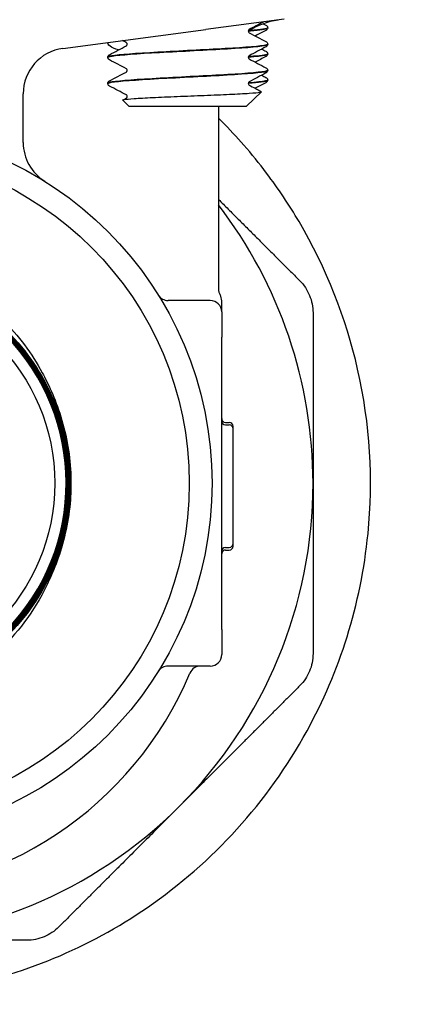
# Model space of a CAD drawing. Header units: inches. Extents: x 24 to 1128, y -69 to 748.
# Tile 547 of 656: x 963.48 to 964.56, y 303.12 to 305.81. Entities that reach past the tile are written whole.
import ezdxf

# ---------------------------------------------------------------- set-up
doc = ezdxf.new("R2010")
doc.units = ezdxf.units.IN
doc.header["$LTSCALE"] = 32
doc.header["$MEASUREMENT"] = 0
doc.layers.add('Visible (ANSI)', color=7, linetype='Continuous', lineweight=30)

msp = doc.modelspace()

# ---------------------------------------------------------------- linework, layer by layer
at = {"layer": 'Visible (ANSI)'}
for p, q in [((964.20584, 305.81524), (963.99102, 305.78696)), ((963.6, 305.73548), (963.99102, 305.78696)), ((964.16046, 305.79229), (964.16046, 305.79162)), ((964.16046, 305.74731), (964.16046, 305.74664)), ((964.16046, 305.72079), (964.16046, 305.72012)), ((963.72296, 305.71156), (963.72296, 305.71089)), ((964.16046, 305.67581), (964.16046, 305.67514)), ((963.72296, 305.64006), (963.72296, 305.63939)), ((964.16046, 305.64929), (964.16046, 305.64862)), ((963.49131, 305.47825), (963.49131, 305.61155)), ((964.10272, 305.57742), (964.14332, 305.61701)), ((963.7807, 305.57742), (963.764, 305.5937)), ((963.7807, 305.57742), (964.10272, 305.57742)), ((964.02578, 305.57742), (964.02578, 305.07742)), ((964.00328, 305.04617), (963.88764, 305.04617)), ((964.03453, 305.01492), (964.03453, 305.04552)), ((964.03453, 305.01492), (964.03453, 304.94617)), ((964.03453, 304.81365), (964.03453, 304.94617)), ((964.03453, 304.27868), (964.03453, 304.81365)), ((964.04495, 304.71272), (964.05537, 304.71272)), ((964.04495, 304.70566), (964.05537, 304.70566)), ((964.06578, 304.69521), (964.06578, 304.7023)), ((964.06578, 304.38107), (964.06578, 304.69524)), ((964.04495, 304.37066), (964.05537, 304.37066)), ((964.06578, 304.37402), (964.06578, 304.38108)), ((964.04495, 304.3636), (964.05537, 304.3636)), ((964.03453, 304.14617), (964.03453, 304.27868)), ((964.03453, 304.14617), (964.03453, 304.07742)), ((964.00328, 304.04617), (963.88764, 304.04617))]:
    msp.add_line(p, q, dxfattribs=at)
for radius in [0.97375, 0.91125, 0.54316]:
    msp.add_circle((963.03453, 304.54617), radius, dxfattribs=at)
for centre, radius, start, end in [((974.03453, 314.54617), 18.75, 193.689887, 261.558657), ((964.21328, 305.6271), 0.1875, 97.5, 124.32186), ((963.61631, 305.61155), 0.125, 97.5, 180), ((963.61631, 305.47825), 0.125, 180, 238.02878), ((963.03453, 304.54617), 1.25, 0, 37.53324), ((963.03453, 304.54617), 0.57441, 139.86113, 136.72231), ((964.05703, 305.07742), 0.03125, 180, 210.68342), ((963.88764, 305.07742), 0.03125, 211.91138, 270), ((964.00328, 305.01492), 0.03125, 0, 90), ((964.00328, 305.04553), 0.03125, 0, 30.68342), ((964.04495, 304.72313), 0.01042, 180, 270), ((964.04495, 304.71607), 0.01042, 180, 270), ((964.05537, 304.7023), 0.01042, 0, 90), ((964.05537, 304.69524), 0.01042, 0, 90), ((963.03453, 304.54617), 0.5875, 358.62118, 1.76001), ((963.03453, 304.54617), 1.25, 315, 0), ((964.04495, 304.36024), 0.01042, 90, 180), ((964.05537, 304.38107), 0.01042, 270, 0), ((964.05537, 304.37402), 0.01042, 270, 0), ((964.04495, 304.35318), 0.01042, 90, 180), ((964.00328, 304.07742), 0.03125, 270, 0), ((963.88764, 304.01492), 0.03125, 90, 148.08862), ((963.97661, 304.01492), 0.03125, 90, 157.12307), ((963.03453, 304.41242), 0.99125, 202.87693, 337.12307), ((963.03453, 304.54617), 1.25, 270, 315)]:
    msp.add_arc(centre, radius, start, end, dxfattribs=at)
for points in [[(964.14888, 305.80774), (964.13582, 305.80091), (964.12277, 305.79407), (964.10972, 305.78722)], [(964.14831, 305.80298), (964.15079, 305.80169), (964.15327, 305.80039), (964.15575, 305.79909)], [(964.10972, 305.77824), (964.12506, 305.77019), (964.14041, 305.76215), (964.15575, 305.75412)], [(964.16038, 305.79231), (964.16026, 305.78971), (964.14274, 305.78711), (964.11139, 305.78452)], [(964.15575, 305.78481), (964.14598, 305.7797), (964.13621, 305.77458), (964.12645, 305.76946)], [(963.72767, 305.71837), (963.74302, 305.7264), (963.75836, 305.73444), (963.7737, 305.74249)], [(963.7737, 305.75147), (963.7702, 305.7533), (963.76671, 305.75513), (963.76322, 305.75697)], [(964.15575, 305.73984), (964.14041, 305.73181), (964.12506, 305.72377), (964.10972, 305.71572)], [(964.14406, 305.73371), (964.14795, 305.73167), (964.15185, 305.72963), (964.15575, 305.72759)], [(963.7737, 305.67997), (963.75836, 305.68802), (963.74302, 305.69606), (963.72767, 305.70409)], [(964.10972, 305.70674), (964.12506, 305.69869), (964.14041, 305.69065), (964.15575, 305.68262)], [(964.15575, 305.71331), (964.14598, 305.7082), (964.13621, 305.70308), (964.12645, 305.69796)], [(963.72767, 305.64687), (963.74302, 305.6549), (963.75836, 305.66294), (963.7737, 305.67099)], [(964.15575, 305.66834), (964.14041, 305.66031), (964.12506, 305.65227), (964.10972, 305.64422)], [(964.14406, 305.66221), (964.14795, 305.66017), (964.15185, 305.65813), (964.15575, 305.65609)], [(964.10972, 305.63524), (964.1208, 305.62942), (964.13188, 305.62361), (964.14297, 305.61781)], [(964.15575, 305.64181), (964.14598, 305.6367), (964.13621, 305.63158), (964.12645, 305.62646)], [(963.7737, 305.60847), (963.75836, 305.61652), (963.74302, 305.62456), (963.72767, 305.63259)], [(963.7644, 305.59461), (963.7675, 305.59623), (963.7706, 305.59786), (963.7737, 305.59949)]]:
    msp.add_open_spline(points, degree=3, dxfattribs=at)
for points, knots in [([(964.15575, 305.79909), (964.15654, 305.79868), (964.15738, 305.79818), (964.15878, 305.79674), (964.15928, 305.7961), (964.16011, 305.79444), (964.16041, 305.79339), (964.16046, 305.79231)], [0, 0, 0, 0, 0.028459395, 0.028459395, 0.043235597, 0.043235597, 0.058545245, 0.058545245, 0.058545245, 0.058545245]), ([(964.10973, 305.78722), (964.10973, 305.78722), (964.10949, 305.78713), (964.10873, 305.78633), (964.10837, 305.78588), (964.10774, 305.78455), (964.10751, 305.78364), (964.10751, 305.78273)], [0.002645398, 0.002645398, 0.002645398, 0.002645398, 0.027589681, 0.027589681, 0.042171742, 0.042171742, 0.057287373, 0.057287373, 0.057287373, 0.057287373]), ([(964.10751, 305.78273), (964.10751, 305.78134), (964.10807, 305.78005), (964.109, 305.77877), (964.10936, 305.77849), (964.10967, 305.77826), (964.10973, 305.77823), (964.10973, 305.77823)], [0, 0, 0, 0, 0.022828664, 0.022828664, 0.041633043, 0.041633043, 0.054614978, 0.054614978, 0.054614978, 0.054614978]), ([(964.11021, 305.78375), (964.11472, 305.78412), (964.11895, 305.78448), (964.12289, 305.78485), (964.1472, 305.7871), (964.16002, 305.78936), (964.1602, 305.79162)], [18.15828531, 18.15828531, 18.15828531, 18.15828531, 18.25475373, 18.25475373, 18.25475373, 18.84955592, 18.84955592, 18.84955592, 18.84955592]), ([(964.16046, 305.79159), (964.1604, 305.79013), (964.15985, 305.78877), (964.1586, 305.78689), (964.15794, 305.78628), (964.15678, 305.78538), (964.15626, 305.78507), (964.15575, 305.78481)], [0, 0, 0, 0, 0.020588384, 0.020588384, 0.04017257, 0.04017257, 0.058516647, 0.058516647, 0.058516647, 0.058516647]), ([(963.75252, 305.73138), (963.74972, 305.73199), (963.74711, 305.73273), (963.73578, 305.73663), (963.72952, 305.7409), (963.72234, 305.74843), (963.72193, 305.75153), (963.72503, 305.75194)], [0.67526477, 0.67526477, 0.67526477, 0.67526477, 0.71949334, 0.71949334, 0.88239765, 0.88239765, 1.0591032, 1.0591032, 1.0591032, 1.0591032]), ([(964.16018, 305.74734), (964.16031, 305.74613), (964.15682, 305.74492), (964.14957, 305.74371), (964.12971, 305.74039), (964.082, 305.73707), (964.0228, 305.73376), (963.96369, 305.73045), (963.89424, 305.72714), (963.83818, 305.72383), (963.7822, 305.72052), (963.74061, 305.71721), (963.7276, 305.71391), (963.72452, 305.71313), (963.72305, 305.71234), (963.72313, 305.71156)], [-21.1829178, -21.1829178, -21.1829178, -21.1829178, -20.8637276, -20.8637276, -20.8637276, -19.9895633, -19.9895633, -19.9895633, -19.1167884, -19.1167884, -19.1167884, -18.2452653, -18.2452653, -18.2452653, -18.0390086, -18.0390086, -18.0390086, -18.0390086]), ([(963.72326, 305.71087), (963.72313, 305.71213), (963.7269, 305.71338), (963.73472, 305.71464), (963.75553, 305.71799), (963.80459, 305.72133), (963.86481, 305.72468), (963.92501, 305.72803), (963.99519, 305.73137), (964.0509, 305.73472), (964.10661, 305.73806), (964.14678, 305.7414), (964.15743, 305.74475), (964.15945, 305.74538), (964.1604, 305.74601), (964.16034, 305.74664)], [11.7535067, 11.7535067, 11.7535067, 11.7535067, 12.0852563, 12.0852563, 12.0852563, 12.9673891, 12.9673891, 12.9673891, 13.8492593, 13.8492593, 13.8492593, 14.7308693, 14.7308693, 14.7308693, 14.8974159, 14.8974159, 14.8974159, 14.8974159]), ([(963.77592, 305.74698), (963.77592, 305.74836), (963.77535, 305.74965), (963.77442, 305.75094), (963.77406, 305.75121), (963.77375, 305.75144), (963.77369, 305.75147), (963.77369, 305.75147)], [0, 0, 0, 0, 0.022828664, 0.022828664, 0.041633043, 0.041633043, 0.054614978, 0.054614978, 0.054614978, 0.054614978]), ([(963.77369, 305.74248), (963.77369, 305.74248), (963.77393, 305.74258), (963.77469, 305.74337), (963.77505, 305.74383), (963.77568, 305.74516), (963.77592, 305.74606), (963.77592, 305.74698)], [0.002645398, 0.002645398, 0.002645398, 0.002645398, 0.027589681, 0.027589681, 0.042171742, 0.042171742, 0.057287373, 0.057287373, 0.057287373, 0.057287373]), ([(964.15575, 305.75412), (964.15654, 305.75371), (964.15738, 305.75321), (964.15878, 305.75176), (964.15928, 305.75113), (964.16011, 305.74947), (964.16041, 305.74842), (964.16046, 305.74734)], [0, 0, 0, 0, 0.028459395, 0.028459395, 0.043235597, 0.043235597, 0.058545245, 0.058545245, 0.058545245, 0.058545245]), ([(964.16046, 305.74662), (964.1604, 305.74516), (964.15985, 305.74379), (964.1586, 305.74191), (964.15794, 305.7413), (964.15678, 305.74041), (964.15626, 305.7401), (964.15575, 305.73984)], [0, 0, 0, 0, 0.020588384, 0.020588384, 0.04017257, 0.04017257, 0.058516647, 0.058516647, 0.058516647, 0.058516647]), ([(963.72296, 305.71159), (963.72303, 305.71304), (963.72357, 305.71441), (963.72482, 305.71629), (963.72548, 305.7169), (963.72664, 305.71779), (963.72716, 305.7181), (963.72767, 305.71837)], [0, 0, 0, 0, 0.020588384, 0.020588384, 0.04017257, 0.04017257, 0.058516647, 0.058516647, 0.058516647, 0.058516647]), ([(964.10744, 305.71203), (964.11838, 305.7129), (964.1279, 305.71377), (964.13563, 305.71464), (964.15186, 305.71647), (964.16008, 305.71829), (964.16013, 305.72012)], [11.856103, 11.856103, 11.856103, 11.856103, 12.08525626, 12.08525626, 12.08525626, 12.56637061, 12.56637061, 12.56637061, 12.56637061]), ([(964.10973, 305.71572), (964.10973, 305.71572), (964.10949, 305.71563), (964.10873, 305.71483), (964.10837, 305.71438), (964.10774, 305.71305), (964.10751, 305.71214), (964.10751, 305.71123)], [0.002645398, 0.002645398, 0.002645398, 0.002645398, 0.027589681, 0.027589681, 0.042171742, 0.042171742, 0.057287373, 0.057287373, 0.057287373, 0.057287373]), ([(964.16023, 305.72081), (964.16014, 305.71851), (964.14685, 305.71621), (964.12172, 305.71391), (964.11737, 305.71351), (964.11267, 305.71311), (964.10767, 305.71271)], [-18.85187252, -18.85187252, -18.85187252, -18.85187252, -18.24526525, -18.24526525, -18.24526525, -18.14024166, -18.14024166, -18.14024166, -18.14024166]), ([(964.15575, 305.72759), (964.15654, 305.72718), (964.15738, 305.72668), (964.15878, 305.72524), (964.15928, 305.7246), (964.16011, 305.72294), (964.16041, 305.72189), (964.16046, 305.72081)], [0, 0, 0, 0, 0.028459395, 0.028459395, 0.043235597, 0.043235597, 0.058545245, 0.058545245, 0.058545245, 0.058545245]), ([(964.16046, 305.72009), (964.1604, 305.71863), (964.15985, 305.71727), (964.1586, 305.71539), (964.15794, 305.71478), (964.15678, 305.71388), (964.15626, 305.71357), (964.15575, 305.71331)], [0, 0, 0, 0, 0.020588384, 0.020588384, 0.04017257, 0.04017257, 0.058516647, 0.058516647, 0.058516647, 0.058516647]), ([(963.72767, 305.70409), (963.72689, 305.7045), (963.72604, 305.705), (963.72464, 305.70644), (963.72414, 305.70708), (963.72332, 305.70873), (963.72301, 305.70978), (963.72296, 305.71087)], [0, 0, 0, 0, 0.028459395, 0.028459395, 0.043235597, 0.043235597, 0.058545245, 0.058545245, 0.058545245, 0.058545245]), ([(964.10751, 305.71123), (964.10751, 305.70984), (964.10807, 305.70855), (964.109, 305.70727), (964.10936, 305.70699), (964.10967, 305.70676), (964.10973, 305.70673), (964.10973, 305.70673)], [0, 0, 0, 0, 0.022828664, 0.022828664, 0.041633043, 0.041633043, 0.054614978, 0.054614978, 0.054614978, 0.054614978]), ([(964.16034, 305.67584), (964.16043, 305.67521), (964.15951, 305.67458), (964.15755, 305.67395), (964.14708, 305.6706), (964.10692, 305.66725), (964.05113, 305.6639), (963.99583, 305.66058), (963.92624, 305.65725), (963.86629, 305.65393), (963.80554, 305.65056), (963.75589, 305.6472), (963.73485, 305.64383), (963.727, 305.64257), (963.72318, 305.64132), (963.72327, 305.64006)], [-14.8997325, -14.8997325, -14.8997325, -14.8997325, -14.7341258, -14.7341258, -14.7341258, -13.8504415, -13.8504415, -13.8504415, -12.9746304, -12.9746304, -12.9746304, -12.0870096, -12.0870096, -12.0870096, -11.7558233, -11.7558233, -11.7558233, -11.7558233]), ([(963.72333, 305.63937), (963.72322, 305.64092), (963.72903, 305.64248), (963.74089, 305.64403), (963.76685, 305.64744), (963.82123, 305.65085), (963.88444, 305.65425), (963.94716, 305.65763), (964.01729, 305.66102), (964.06994, 305.6644), (964.12218, 305.66775), (964.15619, 305.6711), (964.16006, 305.67446), (964.16033, 305.67469), (964.16045, 305.67491), (964.16044, 305.67514)], [5.4703213, 5.4703213, 5.4703213, 5.4703213, 5.8802797, 5.8802797, 5.8802797, 6.7785359, 6.7785359, 6.7785359, 7.6697745, 7.6697745, 7.6697745, 8.5540503, 8.5540503, 8.5540503, 8.6142306, 8.6142306, 8.6142306, 8.6142306]), ([(963.77592, 305.67548), (963.77592, 305.67686), (963.77535, 305.67815), (963.77442, 305.67944), (963.77406, 305.67971), (963.77375, 305.67994), (963.77369, 305.67997), (963.77369, 305.67997)], [0, 0, 0, 0, 0.022828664, 0.022828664, 0.041633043, 0.041633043, 0.054614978, 0.054614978, 0.054614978, 0.054614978]), ([(963.77369, 305.67098), (963.77369, 305.67098), (963.77393, 305.67108), (963.77469, 305.67187), (963.77505, 305.67233), (963.77568, 305.67366), (963.77592, 305.67456), (963.77592, 305.67548)], [0.002645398, 0.002645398, 0.002645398, 0.002645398, 0.027589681, 0.027589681, 0.042171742, 0.042171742, 0.057287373, 0.057287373, 0.057287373, 0.057287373]), ([(964.15575, 305.68262), (964.15654, 305.68221), (964.15738, 305.68171), (964.15878, 305.68026), (964.15928, 305.67963), (964.16011, 305.67797), (964.16041, 305.67692), (964.16046, 305.67584)], [0, 0, 0, 0, 0.028459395, 0.028459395, 0.043235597, 0.043235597, 0.058545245, 0.058545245, 0.058545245, 0.058545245]), ([(964.16046, 305.67512), (964.1604, 305.67366), (964.15985, 305.67229), (964.1586, 305.67041), (964.15794, 305.6698), (964.15678, 305.66891), (964.15626, 305.6686), (964.15575, 305.66834)], [0, 0, 0, 0, 0.020588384, 0.020588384, 0.04017257, 0.04017257, 0.058516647, 0.058516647, 0.058516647, 0.058516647]), ([(963.72296, 305.64009), (963.72303, 305.64154), (963.72357, 305.64291), (963.72482, 305.64479), (963.72548, 305.6454), (963.72664, 305.64629), (963.72716, 305.6466), (963.72767, 305.64687)], [0, 0, 0, 0, 0.020588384, 0.020588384, 0.04017257, 0.04017257, 0.058516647, 0.058516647, 0.058516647, 0.058516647]), ([(963.72767, 305.63259), (963.72689, 305.633), (963.72604, 305.6335), (963.72464, 305.63494), (963.72414, 305.63558), (963.72332, 305.63723), (963.72301, 305.63828), (963.72296, 305.63937)], [0, 0, 0, 0, 0.028459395, 0.028459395, 0.043235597, 0.043235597, 0.058545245, 0.058545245, 0.058545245, 0.058545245]), ([(964.10736, 305.64053), (964.12203, 305.6417), (964.13416, 305.64287), (964.14294, 305.64403), (964.15446, 305.64556), (964.16015, 305.64709), (964.1601, 305.64862)], [5.57291769, 5.57291769, 5.57291769, 5.57291769, 5.88027969, 5.88027969, 5.88027969, 6.28318531, 6.28318531, 6.28318531, 6.28318531]), ([(964.10973, 305.64422), (964.10973, 305.64422), (964.10949, 305.64413), (964.10873, 305.64333), (964.10837, 305.64288), (964.10774, 305.64155), (964.10751, 305.64064), (964.10751, 305.63973)], [0.002645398, 0.002645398, 0.002645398, 0.002645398, 0.027589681, 0.027589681, 0.042171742, 0.042171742, 0.057287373, 0.057287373, 0.057287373, 0.057287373]), ([(964.10751, 305.63973), (964.10751, 305.63834), (964.10807, 305.63705), (964.109, 305.63577), (964.10936, 305.63549), (964.10967, 305.63526), (964.10973, 305.63523), (964.10973, 305.63523)], [0, 0, 0, 0, 0.022828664, 0.022828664, 0.041633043, 0.041633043, 0.054614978, 0.054614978, 0.054614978, 0.054614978]), ([(964.16012, 305.64931), (964.16016, 305.64748), (964.152, 305.64566), (964.13581, 305.64383), (964.12807, 305.64296), (964.11854, 305.64209), (964.10757, 305.64121)], [-12.56868721, -12.56868721, -12.56868721, -12.56868721, -12.08700959, -12.08700959, -12.08700959, -11.85705635, -11.85705635, -11.85705635, -11.85705635]), ([(964.15575, 305.65609), (964.15654, 305.65568), (964.15738, 305.65518), (964.15878, 305.65374), (964.15928, 305.6531), (964.16011, 305.65144), (964.16041, 305.65039), (964.16046, 305.64931)], [0, 0, 0, 0, 0.028459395, 0.028459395, 0.043235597, 0.043235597, 0.058545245, 0.058545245, 0.058545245, 0.058545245]), ([(964.16046, 305.64859), (964.1604, 305.64713), (964.15985, 305.64577), (964.1586, 305.64389), (964.15794, 305.64328), (964.15678, 305.64238), (964.15626, 305.64207), (964.15575, 305.64181)], [0, 0, 0, 0, 0.020588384, 0.020588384, 0.04017257, 0.04017257, 0.058516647, 0.058516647, 0.058516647, 0.058516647]), ([(963.764, 305.5937), (963.76336, 305.59433), (963.76462, 305.59495), (963.77264, 305.59654), (963.78203, 305.5975), (963.80884, 305.59943), (963.82611, 305.60039), (963.86648, 305.60232), (963.88925, 305.60327), (963.93744, 305.6052), (963.96241, 305.60616), (964.01131, 305.60809), (964.03473, 305.60905), (964.07688, 305.61098), (964.09513, 305.61193), (964.1239, 305.61386), (964.13403, 305.61482), (964.14303, 305.61646), (964.14425, 305.61714), (964.14297, 305.61781)], [-2.4713623, -2.4713623, -2.4713623, -2.4713623, -2.3561612, -2.3561612, -2.1756508, -2.1756508, -1.9922583, -1.9922583, -1.8059847, -1.8059847, -1.6168306, -1.6168306, -1.424797, -1.424797, -1.2298846, -1.2298846, -1.0320942, -1.0320942, -0.8910547, -0.8910547, -0.8910547, -0.8910547]), ([(963.77592, 305.60398), (963.77592, 305.60536), (963.77535, 305.60665), (963.77442, 305.60794), (963.77406, 305.60821), (963.77375, 305.60844), (963.77369, 305.60847), (963.77369, 305.60847)], [0, 0, 0, 0, 0.022828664, 0.022828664, 0.041633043, 0.041633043, 0.054614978, 0.054614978, 0.054614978, 0.054614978]), ([(963.77369, 305.59948), (963.77369, 305.59948), (963.77393, 305.59958), (963.77469, 305.60037), (963.77505, 305.60083), (963.77568, 305.60216), (963.77592, 305.60306), (963.77592, 305.60398)], [0.002645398, 0.002645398, 0.002645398, 0.002645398, 0.027589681, 0.027589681, 0.042171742, 0.042171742, 0.057287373, 0.057287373, 0.057287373, 0.057287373]), ([(962.04328, 305.5451), (962.02574, 305.52769), (962.00867, 305.50984), (961.84483, 305.32918), (961.73584, 305.13277), (961.63313, 304.75619), (961.61665, 304.58384), (961.64753, 304.27184), (961.68109, 304.13418), (961.77447, 303.91231), (961.82087, 303.82708), (961.89693, 303.71699), (961.91828, 303.68845), (961.95526, 303.64278), (961.9702, 303.62522), (962.00003, 303.59186), (962.01486, 303.57603), (962.05033, 303.53988), (962.07121, 303.51988), (962.13997, 303.45794), (962.18976, 303.41891), (962.31194, 303.33558), (962.38535, 303.29486), (962.57925, 303.20825), (962.70127, 303.17344), (962.98318, 303.13046), (963.14237, 303.13465), (963.48834, 303.19938), (963.67116, 303.2762), (964.00955, 303.50858), (964.16046, 303.67275), (964.35697, 304.03079), (964.41593, 304.21356), (964.44946, 304.5553), (964.44114, 304.70714), (964.37501, 304.99789), (964.32157, 305.13429), (964.21929, 305.30748), (964.18965, 305.35177), (964.13761, 305.42066), (964.11684, 305.44624), (964.07573, 305.49338), (964.0556, 305.51504), (964.03181, 305.53908), (964.0288, 305.5421), (964.02578, 305.54509)], [5.1200673, 5.1200673, 5.1200673, 5.1200673, 5.3468231, 5.3468231, 7.3617835, 7.3617835, 8.8548679, 8.8548679, 10.0043047, 10.0043047, 10.7586975, 10.7586975, 11.0316049, 11.0316049, 11.2075925, 11.2075925, 11.3731003, 11.3731003, 11.594091, 11.594091, 12.0813635, 12.0813635, 12.7424337, 12.7424337, 13.7843745, 13.7843745, 15.1663247, 15.1663247, 16.9519263, 16.9519263, 18.9421313, 18.9421313, 20.5811422, 20.5811422, 21.8118685, 21.8118685, 22.9486809, 22.9486809, 23.3564526, 23.3564526, 23.607837, 23.607837, 23.8332545, 23.8332545, 23.8657217, 23.8657217, 23.8657217, 23.8657217]), ([(962.44974, 304.82434), (962.48863, 304.89837), (962.54151, 304.96415), (962.66866, 305.07073), (962.7414, 305.11088), (962.89701, 305.16042), (962.97823, 305.1698), (963.1384, 305.15676), (963.21583, 305.13495), (963.34144, 305.07105), (963.39151, 305.03517), (963.47847, 304.95004), (963.51502, 304.90146), (963.54358, 304.84818)], [0, 0, 0, 0, 0.637222, 0.637222, 1.2647089, 1.2647089, 1.8824576, 1.8824576, 2.490465, 2.490465, 2.9578106, 2.9578106, 3.4191938, 3.4191938, 3.4191938, 3.4191938]), ([(962.61634, 304.93995), (962.59326, 304.91545), (962.57232, 304.88892), (962.51281, 304.79802), (962.48444, 304.72801), (962.45615, 304.58103), (962.4565, 304.50548), (962.48615, 304.35875), (962.51517, 304.28898), (962.59833, 304.16447), (962.65169, 304.11094), (962.77592, 304.02734), (962.84561, 303.99807), (962.99232, 303.9679), (963.06792, 303.96729), (963.21511, 303.9951), (963.28529, 304.02325), (963.41092, 304.10488), (963.46516, 304.15758), (963.55039, 304.28083), (963.58056, 304.35019), (963.6126, 304.4966), (963.61417, 304.57223), (963.58821, 304.71986), (963.56094, 304.79044), (963.48085, 304.91717), (963.4288, 304.97211), (963.30657, 305.05896), (963.23755, 305.09002), (963.09147, 305.12394), (963.0158, 305.12647), (962.86776, 305.10237), (962.7968, 305.07597), (962.66897, 304.99745), (962.61334, 304.94607), (962.5249, 304.82486), (962.49294, 304.75619), (962.45715, 304.61046), (962.45366, 304.53479), (962.4759, 304.38635), (962.50141, 304.31502), (962.57836, 304.18612), (962.62907, 304.12981), (962.74922, 304.03978), (962.81752, 304.00693), (962.96288, 303.96927), (963.03855, 303.96482), (963.18735, 303.98519), (963.25906, 304.00981), (963.389, 304.08517), (963.44599, 304.13519), (963.53759, 304.25427), (963.57133, 304.32219), (963.61085, 304.46716), (963.61626, 304.54282), (963.59777, 304.69196), (963.57405, 304.76402), (963.50029, 304.89499), (963.45097, 304.95265), (963.33298, 305.04582), (963.26545, 305.08043), (963.12089, 305.12182), (963.04526, 305.12819), (962.8958, 305.11158), (962.8234, 305.08875), (962.69142, 305.01662), (962.6331, 304.968), (962.53838, 304.85113), (962.5029, 304.78399), (962.45965, 304.63988), (962.45231, 304.56429), (962.46704, 304.41453), (962.48896, 304.34179), (962.55946, 304.20882), (962.60737, 304.14986), (962.72311, 304.05361), (962.78983, 304.01724), (962.93348, 303.97215), (963.00902, 303.96385), (963.15905, 303.97668), (963.2321, 303.99769), (963.36605, 304.06655), (963.42565, 304.11374), (963.52343, 304.22832), (963.56066, 304.29462), (963.6076, 304.43777), (963.61686, 304.51326), (963.60593, 304.66354), (963.58583, 304.7369), (963.51863, 304.87179), (963.47217, 304.93203), (963.35876, 305.03131), (963.2929, 305.0694), (963.15026, 305.11819), (963.07485, 305.12842), (962.92434, 305.11938), (962.85069, 305.1002), (962.71487, 305.03467), (962.654, 304.98895), (962.55323, 304.87674), (962.51428, 304.81132), (962.46365, 304.66922), (962.45247, 304.5939), (962.4596, 304.44319), (962.47785, 304.36925), (962.54169, 304.23252), (962.58667, 304.17104), (962.69767, 304.06878), (962.76263, 304.02898), (962.90417, 303.97653), (962.9794, 303.96438), (963.13028, 303.9696), (963.20449, 303.98693), (963.34211, 304.04907), (963.40419, 304.09329), (963.50792, 304.20306), (963.54857, 304.26755), (963.60285, 304.40851), (963.61596, 304.48362), (963.61265, 304.63465), (963.59625, 304.70913), (963.53582, 304.84761), (963.49236, 304.91029), (963.38385, 305.01547), (963.31983, 305.05696), (963.17948, 305.11306), (963.10449, 305.12713), (962.95333, 305.12573), (962.87861, 305.11027), (962.73928, 305.05156), (962.67601, 305.00887), (962.56939, 304.90164), (962.52707, 304.83811), (962.46916, 304.69839), (962.45413, 304.62354), (962.45361, 304.47228), (962.46813, 304.39731), (962.52511, 304.25716), (962.56702, 304.19331), (962.67296, 304.08528), (962.73599, 304.04212), (962.87505, 303.9824), (962.94975, 303.96641), (963.1011, 303.96398), (963.17629, 303.97756), (963.31725, 304.03279), (963.38166, 304.07391), (963.4911, 304.17855), (963.53508, 304.24106), (963.5966, 304.37944), (963.61354, 304.45398), (963.6179, 304.60538), (963.60527, 304.68079), (963.5518, 304.82253), (963.51147, 304.8875), (963.40816, 304.99833), (963.34617, 305.04313), (963.20849, 305.10643), (963.13412, 305.12434), (962.98269, 305.13062), (962.90708, 305.11894), (962.76458, 305.06723), (962.69906, 305.0277), (962.58686, 304.92575), (962.54125, 304.86429), (962.47616, 304.72733), (962.4573, 304.65315), (962.44909, 304.50171), (962.45982, 304.42591), (962.50975, 304.28268), (962.54847, 304.21662), (962.64906, 304.10306), (962.70998, 304.05664), (962.84618, 303.98978), (962.92017, 303.96997), (963.07159, 303.95983), (963.14757, 303.96961), (963.29152, 304.01774), (963.3581, 304.05565), (963.47301, 304.15486), (963.52022, 304.21522), (963.58885, 304.35065), (963.60961, 304.42443), (963.62167, 304.5758), (963.61285, 304.65195), (963.56652, 304.79659), (963.52944, 304.8637), (963.43163, 304.97992), (963.37184, 305.02793), (963.2372, 305.09832), (963.16364, 305.12003), (963.01233, 305.13402), (962.93603, 305.12616), (962.79072, 305.08163), (962.72311, 305.04539), (962.60557, 304.949), (962.55678, 304.88978), (962.48464, 304.75596), (962.46199, 304.68263), (962.44607, 304.53142), (962.45296, 304.45497), (962.49567, 304.30902), (962.53108, 304.2409), (962.62603, 304.12208), (962.68466, 304.07251), (962.81765, 303.99863), (962.89072, 303.97504), (963.04182, 303.95719), (963.1184, 303.96311), (963.26498, 304.00399), (963.33358, 304.03856), (963.45368, 304.13205), (963.50402, 304.19009), (963.57963, 304.32221), (963.60416, 304.39503), (963.62394, 304.54599), (963.61898, 304.62268), (963.57994, 304.76986), (963.54623, 304.83894), (963.4542, 304.96029), (963.39677, 305.0114), (963.26554, 305.08873), (963.19299, 305.1142), (963.0422, 305.1359), (962.9654, 305.13192), (962.81763, 305.09472), (962.74809, 305.06187), (962.6255, 304.97133), (962.57364, 304.91452), (962.4946, 304.78419), (962.46819, 304.71192), (962.44456, 304.56132), (962.44758, 304.48443), (962.48291, 304.33611), (962.51491, 304.26611), (962.60394, 304.14231), (962.66013, 304.08969), (962.78952, 304.00895), (962.86149, 303.98161), (963.01188, 303.95606), (963.08886, 303.9581), (963.23771, 303.99157), (963.30815, 304.0227), (963.43316, 304.1102), (963.48652, 304.16576), (963.56894, 304.2942), (963.59721, 304.36587), (963.62469, 304.51601), (963.62363, 304.59306), (963.59202, 304.74242), (963.56177, 304.8133), (963.4758, 304.93948), (963.4209, 304.99358), (963.29343, 305.07768), (963.22208, 305.10687), (963.0722, 305.13627), (962.9951, 305.13619), (962.84525, 305.10646), (962.77395, 305.0771), (962.6466, 304.99268), (962.59178, 304.93843), (962.50601, 304.81196), (962.47589, 304.74094), (962.44458, 304.59135), (962.44368, 304.5142), (962.47152, 304.3639), (962.5, 304.29218), (962.58284, 304.16369), (962.63643, 304.10815), (962.76188, 304.02073), (962.83256, 303.98969), (962.98184, 303.95646), (963.05902, 303.95458), (963.20976, 303.98053), (963.28188, 304.00811), (963.41149, 304.08937), (963.46775, 304.14228), (963.54635, 304.25208), (963.57311, 304.3045), (963.61026, 304.41553), (963.62043, 304.47351), (963.62186, 304.53203)], [24.7442257, 24.7442257, 24.7442257, 24.7442257, 25.0019287, 25.0019287, 25.572211, 25.572211, 26.1425846, 26.1425846, 26.7130496, 26.7130496, 27.283606, 27.283606, 27.8542538, 27.8542538, 28.4249929, 28.4249929, 28.9958235, 28.9958235, 29.5667455, 29.5667455, 30.1377589, 30.1377589, 30.7088637, 30.7088637, 31.2800598, 31.2800598, 31.8513474, 31.8513474, 32.4227264, 32.4227264, 32.9941967, 32.9941967, 33.5657585, 33.5657585, 34.1374116, 34.1374116, 34.7091561, 34.7091561, 35.2809921, 35.2809921, 35.8529194, 35.8529194, 36.4249381, 36.4249381, 36.9970482, 36.9970482, 37.5692497, 37.5692497, 38.1415426, 38.1415426, 38.7139268, 38.7139268, 39.2864025, 39.2864025, 39.8589696, 39.8589696, 40.431628, 40.431628, 41.0043778, 41.0043778, 41.5772191, 41.5772191, 42.1501517, 42.1501517, 42.7231757, 42.7231757, 43.2962911, 43.2962911, 43.8694978, 43.8694978, 44.442796, 44.442796, 45.0161856, 45.0161856, 45.5896665, 45.5896665, 46.1632388, 46.1632388, 46.7369025, 46.7369025, 47.3106576, 47.3106576, 47.8845041, 47.8845041, 48.458442, 48.458442, 49.0324712, 49.0324712, 49.6065919, 49.6065919, 50.1808039, 50.1808039, 50.7551073, 50.7551073, 51.3295021, 51.3295021, 51.9039883, 51.9039883, 52.4785658, 52.4785658, 53.0532348, 53.0532348, 53.6279951, 53.6279951, 54.2028468, 54.2028468, 54.7777899, 54.7777899, 55.3528244, 55.3528244, 55.9279502, 55.9279502, 56.5031675, 56.5031675, 57.0784761, 57.0784761, 57.6538761, 57.6538761, 58.2293675, 58.2293675, 58.8049502, 58.8049502, 59.3806244, 59.3806244, 59.9563899, 59.9563899, 60.5322468, 60.5322468, 61.1081951, 61.1081951, 61.6842347, 61.6842347, 62.2603657, 62.2603657, 62.8365881, 62.8365881, 63.4129019, 63.4129019, 63.9893071, 63.9893071, 64.5658036, 64.5658036, 65.1423916, 65.1423916, 65.7190709, 65.7190709, 66.2958415, 66.2958415, 66.8727036, 66.8727036, 67.449657, 67.449657, 68.0267018, 68.0267018, 68.603838, 68.603838, 69.1810655, 69.1810655, 69.7583844, 69.7583844, 70.3357947, 70.3357947, 70.9132964, 70.9132964, 71.4908894, 71.4908894, 72.0685738, 72.0685738, 72.6463496, 72.6463496, 73.2242168, 73.2242168, 73.8021753, 73.8021753, 74.3802252, 74.3802252, 74.9583665, 74.9583665, 75.5365991, 75.5365991, 76.1149231, 76.1149231, 76.6933385, 76.6933385, 77.2718453, 77.2718453, 77.8504434, 77.8504434, 78.4291329, 78.4291329, 79.0079138, 79.0079138, 79.586786, 79.586786, 80.1657496, 80.1657496, 80.7448046, 80.7448046, 81.3239509, 81.3239509, 81.9031886, 81.9031886, 82.4825177, 82.4825177, 83.0619381, 83.0619381, 83.6414499, 83.6414499, 84.2210531, 84.2210531, 84.8007477, 84.8007477, 85.3805336, 85.3805336, 85.9604108, 85.9604108, 86.5403795, 86.5403795, 87.1204395, 87.1204395, 87.7005908, 87.7005908, 88.2808336, 88.2808336, 88.8611677, 88.8611677, 89.4415931, 89.4415931, 90.0221099, 90.0221099, 90.6027181, 90.6027181, 91.1834177, 91.1834177, 91.7642086, 91.7642086, 92.3450909, 92.3450909, 92.9260645, 92.9260645, 93.5071295, 93.5071295, 94.0882858, 94.0882858, 94.6695336, 94.6695336, 95.2508726, 95.2508726, 95.8323031, 95.8323031, 96.4138249, 96.4138249, 96.995438, 96.995438, 97.5771426, 97.5771426, 98.1589384, 98.1589384, 98.7408257, 98.7408257, 99.3228043, 99.3228043, 99.9048742, 99.9048742, 100.4870355, 100.4870355, 101.0692882, 101.0692882, 101.6516322, 101.6516322, 102.2340676, 102.2340676, 102.8165944, 102.8165944, 103.3992125, 103.3992125, 103.9819219, 103.9819219, 104.4277936, 104.4277936, 104.8737194, 104.8737194, 104.8737194, 104.8737194]), ([(963.62176, 304.56421), (963.62407, 304.48773), (963.61143, 304.41153), (963.55764, 304.26828), (963.51701, 304.20259), (963.41286, 304.09052), (963.35034, 304.04519), (963.21146, 303.98107), (963.13642, 303.96289), (962.98361, 303.95631), (962.90731, 303.96798), (962.76347, 304.01992), (962.69732, 304.05969), (962.58401, 304.16234), (962.53792, 304.22424), (962.47209, 304.36221), (962.45296, 304.43696), (962.44446, 304.58957), (962.45515, 304.66597), (962.50523, 304.81036), (962.54413, 304.87697), (962.64527, 304.9915), (962.70654, 305.03834), (962.84357, 305.10588), (962.91803, 305.12593), (963.07042, 305.13637), (963.1469, 305.12665), (963.29182, 305.07844), (963.35887, 305.04042), (963.47461, 304.9408), (963.52219, 304.88017), (963.59141, 304.74409), (963.6124, 304.66994), (963.62476, 304.51779), (963.61602, 304.44124), (963.56968, 304.29582), (963.53253, 304.22833), (963.43446, 304.11142), (963.37447, 304.0631), (963.23937, 303.9922), (963.16554, 303.97029), (963.01366, 303.95601), (962.93705, 303.96377), (962.79115, 304.00823), (962.72324, 304.0445), (962.60517, 304.14102), (962.55613, 304.20035), (962.48356, 304.33446), (962.46073, 304.40795), (962.44453, 304.55955), (962.45132, 304.63619), (962.4939, 304.78256), (962.52928, 304.85088), (962.62423, 304.97009), (962.6829, 305.01985), (962.81599, 305.09406), (962.88914, 305.1178), (963.04042, 305.13591), (963.1171, 305.1301), (963.2639, 305.08941), (963.33261, 305.05492), (963.45294, 304.96155), (963.50341, 304.90356), (963.57925, 304.7715), (963.60391, 304.6987), (963.62392, 304.54776), (963.61909, 304.47107), (963.58029, 304.32386), (963.5467, 304.25475), (963.45491, 304.13333), (963.3976, 304.08216), (963.26661, 304.0047), (963.19417, 303.97914), (963.0436, 303.95723), (962.96689, 303.96109), (962.8193, 303.99799), (962.74982, 304.03068), (962.62732, 304.12086), (962.57547, 304.17748), (962.4964, 304.3074), (962.46994, 304.37946), (962.44613, 304.52965), (962.44902, 304.60634), (962.48403, 304.7543), (962.51581, 304.82414), (962.60437, 304.9477), (962.66029, 305.00023), (962.78912, 305.08089), (962.86078, 305.10824), (963.01056, 305.13393), (963.08724, 305.13202), (963.23553, 305.09891), (963.30573, 305.06804), (963.43032, 304.98111), (963.48352, 304.92589), (963.56575, 304.79819), (963.594, 304.72692), (963.62156, 304.57757), (963.62063, 304.50093), (963.58942, 304.35232), (963.55946, 304.28179), (963.47417, 304.15619), (963.41967, 304.10232), (963.2931, 304.01853), (963.22224, 303.9894), (963.07335, 303.95996), (962.99675, 303.95993), (962.84786, 303.98922), (962.777, 304.01827), (962.65041, 304.10191), (962.59589, 304.15568), (962.51056, 304.2811), (962.48055, 304.35154), (962.44924, 304.49995), (962.44824, 304.57649), (962.47563, 304.72565), (962.50376, 304.79683), (962.58572, 304.92439), (962.63877, 304.97954), (962.76302, 305.06641), (962.83303, 305.09728), (962.98093, 305.13045), (963.0574, 305.13242), (963.2068, 305.10694), (963.27828, 305.07973), (963.40679, 304.99944), (963.46258, 304.94713), (963.55095, 304.82408), (963.58269, 304.75451), (963.61771, 304.60714), (963.62065, 304.53074), (963.59708, 304.38114), (963.5708, 304.30936), (963.49219, 304.17993), (963.44063, 304.12352), (963.31878, 304.03365), (963.24967, 304.00105), (963.10285, 303.96419), (963.02655, 303.96028), (962.87675, 303.98194), (962.80469, 304.00729), (962.67436, 304.0842), (962.61734, 304.13501), (962.52599, 304.25563), (962.49254, 304.32428), (962.45385, 304.47053), (962.44897, 304.54673), (962.46871, 304.69669), (962.49314, 304.76902), (962.56834, 304.90023), (962.61839, 304.95785), (962.73776, 305.05066), (962.80594, 305.08496), (962.95159, 305.12547), (963.02767, 305.13131), (963.17777, 305.11348), (963.25036, 305.08999), (963.38242, 305.01651), (963.44064, 304.96723), (963.5349, 304.84912), (963.57003, 304.78142), (963.61236, 304.63639), (963.61916, 304.56044), (963.60325, 304.41022), (963.5807, 304.33739), (963.50894, 304.20449), (963.46043, 304.14569), (963.3436, 304.05001), (963.2764, 304.01404), (963.13201, 303.9699), (963.0562, 303.96215), (962.90589, 303.97615), (962.83283, 303.99776), (962.69912, 304.06778), (962.63974, 304.11551), (962.54265, 304.23104), (962.50586, 304.29774), (962.45992, 304.44146), (962.45122, 304.51712), (962.4633, 304.66749), (962.48397, 304.74078), (962.55224, 304.87528), (962.59919, 304.93521), (962.71341, 305.0337), (962.77958, 305.07131), (962.92262, 305.11903), (962.99811, 305.12869), (963.14853, 305.11852), (963.22202, 305.0988), (963.35729, 305.03228), (963.41778, 304.98613), (963.51764, 304.87324), (963.55606, 304.80759), (963.60556, 304.66526), (963.61617, 304.58994), (963.60791, 304.4395), (963.58913, 304.36582), (963.52437, 304.2298), (963.47902, 304.16878), (963.36748, 304.06756), (963.30236, 304.02834), (963.16077, 303.97707), (963.08564, 303.96551), (962.93521, 303.97186), (962.86134, 303.98969), (962.7246, 304.05268), (962.66305, 304.09723), (962.56049, 304.2074), (962.52047, 304.27197), (962.46745, 304.41282), (962.45495, 304.48774), (962.45938, 304.63815), (962.47627, 304.71219), (962.53748, 304.84962), (962.58121, 304.9117), (962.69001, 305.01557), (962.75403, 305.05638), (962.8941, 305.11115), (962.96881, 305.12459), (963.11916, 305.12206), (963.19336, 305.10613), (963.33147, 305.0467), (963.39405, 305.00379), (963.49923, 304.89639), (963.54082, 304.83293), (963.59732, 304.69366), (963.6117, 304.61917), (963.61108, 304.4689), (963.59609, 304.39455), (963.53846, 304.25579), (963.49637, 304.19271), (963.39038, 304.08625), (963.3275, 304.04389), (963.18904, 303.98566), (963.11479, 303.97036), (962.96462, 303.96907), (962.89014, 303.9831), (962.75075, 304.03893), (962.68718, 304.0802), (962.57946, 304.18476), (962.53633, 304.24706), (962.47639, 304.38468), (962.46016, 304.45867), (962.45697, 304.60872), (962.47005, 304.68333), (962.52408, 304.82332), (962.5645, 304.88736), (962.66762, 304.99633), (962.72933, 305.04022), (962.86609, 305.10185), (962.93983, 305.11902), (963.08972, 305.1241), (963.16444, 305.11197), (963.30501, 305.05976), (963.36952, 305.02018), (963.47972, 304.91851), (963.52435, 304.8574), (963.58767, 304.72153), (963.60576, 304.64806), (963.61274, 304.49834), (963.60157, 304.42352), (963.55117, 304.28239), (963.51243, 304.21743), (963.41224, 304.10603), (963.35174, 304.06065), (963.21677, 303.99565), (963.14358, 303.97665), (962.99406, 303.96779), (962.91915, 303.978), (962.77749, 304.02657), (962.71209, 304.06446), (962.5995, 304.16317), (962.55339, 304.22305), (962.48673, 304.3571), (962.46682, 304.42999), (962.45606, 304.57929), (962.46532, 304.65427), (962.51169, 304.79532), (962.54792, 304.8602), (962.59541, 304.91646)], [0, 0, 0, 0, 0.5832189, 0.5832189, 1.1663464, 1.1663464, 1.7493825, 1.7493825, 2.3323271, 2.3323271, 2.9151804, 2.9151804, 3.4979422, 3.4979422, 4.0806126, 4.0806126, 4.6631916, 4.6631916, 5.2456792, 5.2456792, 5.8280754, 5.8280754, 6.4103801, 6.4103801, 6.9925935, 6.9925935, 7.5747154, 7.5747154, 8.1567459, 8.1567459, 8.738685, 8.738685, 9.3205327, 9.3205327, 9.9022889, 9.9022889, 10.4839537, 10.4839537, 11.0655271, 11.0655271, 11.6470091, 11.6470091, 12.2283997, 12.2283997, 12.8096989, 12.8096989, 13.3909066, 13.3909066, 13.9720229, 13.9720229, 14.5530478, 14.5530478, 15.1339813, 15.1339813, 15.7148233, 15.7148233, 16.295574, 16.295574, 16.8762332, 16.8762332, 17.456801, 17.456801, 18.0372773, 18.0372773, 18.6176623, 18.6176623, 19.1979558, 19.1979558, 19.7781579, 19.7781579, 20.3582685, 20.3582685, 20.9382878, 20.9382878, 21.5182156, 21.5182156, 22.098052, 22.098052, 22.677797, 22.677797, 23.2574505, 23.2574505, 23.8370126, 23.8370126, 24.4164833, 24.4164833, 24.9958626, 24.9958626, 25.5751504, 25.5751504, 26.1543469, 26.1543469, 26.7334519, 26.7334519, 27.3124654, 27.3124654, 27.8913876, 27.8913876, 28.4702183, 28.4702183, 29.0489575, 29.0489575, 29.6276054, 29.6276054, 30.2061618, 30.2061618, 30.7846268, 30.7846268, 31.3630004, 31.3630004, 31.9412825, 31.9412825, 32.5194732, 32.5194732, 33.0975725, 33.0975725, 33.6755803, 33.6755803, 34.2534967, 34.2534967, 34.8313217, 34.8313217, 35.4090552, 35.4090552, 35.9866974, 35.9866974, 36.564248, 36.564248, 37.1417073, 37.1417073, 37.7190751, 37.7190751, 38.2963515, 38.2963515, 38.8735364, 38.8735364, 39.45063, 39.45063, 40.027632, 40.027632, 40.6045427, 40.6045427, 41.1813619, 41.1813619, 41.7580897, 41.7580897, 42.334726, 42.334726, 42.9112709, 42.9112709, 43.4877244, 43.4877244, 44.0640864, 44.0640864, 44.640357, 44.640357, 45.2165362, 45.2165362, 45.7926239, 45.7926239, 46.3686202, 46.3686202, 46.9445251, 46.9445251, 47.5203385, 47.5203385, 48.0960604, 48.0960604, 48.671691, 48.671691, 49.2472301, 49.2472301, 49.8226777, 49.8226777, 50.398034, 50.398034, 50.9732987, 50.9732987, 51.5484721, 51.5484721, 52.123554, 52.123554, 52.6985444, 52.6985444, 53.2734434, 53.2734434, 53.848251, 53.848251, 54.4229671, 54.4229671, 54.9975918, 54.9975918, 55.5721251, 55.5721251, 56.1465669, 56.1465669, 56.7209172, 56.7209172, 57.2951761, 57.2951761, 57.8693436, 57.8693436, 58.4434196, 58.4434196, 59.0174042, 59.0174042, 59.5912974, 59.5912974, 60.1650991, 60.1650991, 60.7388093, 60.7388093, 61.3124281, 61.3124281, 61.8859555, 61.8859555, 62.4593914, 62.4593914, 63.0327359, 63.0327359, 63.6059889, 63.6059889, 64.1791505, 64.1791505, 64.7522206, 64.7522206, 65.3251993, 65.3251993, 65.8980865, 65.8980865, 66.4708823, 66.4708823, 67.0435866, 67.0435866, 67.6161995, 67.6161995, 68.1887209, 68.1887209, 68.7611509, 68.7611509, 69.3334894, 69.3334894, 69.9057365, 69.9057365, 70.4778922, 70.4778922, 71.0499563, 71.0499563, 71.6219291, 71.6219291, 72.1938104, 72.1938104, 72.7656002, 72.7656002, 73.3372986, 73.3372986, 73.9089055, 73.9089055, 74.480421, 74.480421, 75.051845, 75.051845, 75.6231776, 75.6231776, 76.1944187, 76.1944187, 76.7655683, 76.7655683, 77.3366265, 77.3366265, 77.9075933, 77.9075933, 78.4784686, 78.4784686, 79.0492524, 79.0492524, 79.6199448, 79.6199448, 80.1815227, 80.1815227, 80.1815227, 80.1815227]), ([(964.24792, 305.10055), (964.25967, 305.08879), (964.26897, 305.07459), (964.28106, 305.0454), (964.28453, 305.02878), (964.28453, 305.01216)], [1.29972856, 1.29972856, 1.29972856, 1.29972856, 1.42007803, 1.42007803, 1.54042751, 1.54042751, 1.54042751, 1.54042751]), ([(963.54358, 304.84818), (963.55869, 304.81998), (963.57844, 304.77963), (963.61088, 304.67484), (963.6201, 304.61984), (963.62176, 304.56421)], [0, 0, 0, 0, 0.24378304, 0.24378304, 0.49639854, 0.49639854, 0.49639854, 0.49639854]), ([(963.62186, 304.53203), (963.62059, 304.47698), (963.61192, 304.42253), (963.58104, 304.31914), (963.56243, 304.27989), (963.54885, 304.25322)], [0.03549164, 0.03549164, 0.03549164, 0.03549164, 0.45566772, 0.45566772, 0.85591276, 0.85591276, 0.85591276, 0.85591276]), ([(963.54885, 304.25322), (963.51358, 304.18402), (963.46503, 304.12243), (963.34616, 304.02023), (963.27664, 303.98099), (963.12521, 303.93069), (963.04461, 303.92061), (962.88264, 303.93175), (962.80288, 303.95339), (962.68477, 304.01162), (962.64287, 304.03882), (962.56582, 304.1027), (962.53101, 304.13924), (962.5008, 304.17945)], [0, 0, 0, 0, 0.5918694, 0.5918694, 1.1941403, 1.1941403, 1.8068093, 1.8068093, 2.4298728, 2.4298728, 2.8087072, 2.8087072, 3.1913265, 3.1913265, 3.1913265, 3.1913265]), ([(964.28453, 304.08018), (964.28453, 304.06356), (964.28106, 304.04694), (964.26897, 304.01775), (964.25967, 304.00354), (964.24792, 303.99179)], [1.29972856, 1.29972856, 1.29972856, 1.29972856, 1.42007803, 1.42007803, 1.54042751, 1.54042751, 1.54042751, 1.54042751]), ([(963.58891, 303.33278), (963.57716, 303.32103), (963.56295, 303.31173), (963.53377, 303.29964), (963.51714, 303.29617), (963.50052, 303.29617)], [1.29972856, 1.29972856, 1.29972856, 1.29972856, 1.42007803, 1.42007803, 1.54042751, 1.54042751, 1.54042751, 1.54042751])]:
    msp.add_open_spline(points, degree=3, knots=knots, dxfattribs=at)
for points, weights in [([(964.02578, 305.32269), (964.13365, 305.21482), (964.24792, 305.10055)], [1.03221040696, 1.06222740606, 1.07707509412]), ([(964.28453, 305.01216), (964.28453, 304.77159), (964.28453, 304.54617)], [1.07707509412, 1.05512060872, 1]), ([(964.28453, 304.54617), (964.28453, 304.32075), (964.28453, 304.08018)], [1, 1.05512060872, 1.07707509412]), ([(964.24792, 303.99179), (964.07781, 303.82168), (963.91842, 303.66229)], [1.07707509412, 1.05512060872, 1]), ([(963.91842, 303.66229), (963.75902, 303.50289), (963.58891, 303.33278)], [1, 1.05512060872, 1.07707509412]), ([(963.50052, 303.29617), (963.25995, 303.29617), (963.03453, 303.29617)], [1.07707509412, 1.05512060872, 1])]:
    msp.add_rational_spline(points, weights, degree=2, dxfattribs=at)

doc.saveas('drawing.dxf')
